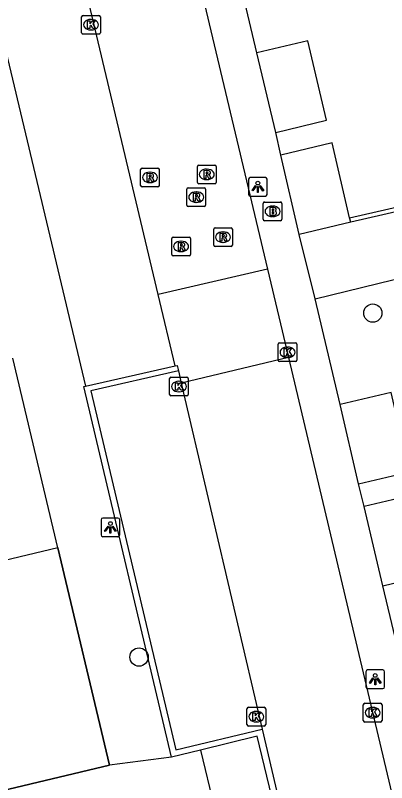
# Model space of a CAD drawing. Extents: x 158038 to 159242, y 380133 to 381214.
# Drawn here: x 159051.6 to 159071.47, y 380584.6 to 380625.6 of the extents above; entities that cross this region are included whole.
import ezdxf

# ---------------------------------------------------------------- set-up
doc = ezdxf.new("R2010")
doc.units = 0
for name, color, linetype in [('IMGEO_Boom', 7, 'Continuous'), ('IMGEO_Brandkraan', 7, 'Continuous'), ('IMGEO_Hek', 7, 'Continuous'), ('IMGEO_Kolk', 7, 'Continuous'), ('IMGEO_Lichtpunt', 7, 'Continuous'), ('IMGEO_Muur', 7, 'Continuous'), ('IMGEO_Pand', 7, 'Continuous'), ('IMGEO_Rijbaan_lokaal_open', 7, 'Continuous'), ('IMGEO_Rioolput', 7, 'Continuous'), ('IMGEO_Voetpad_open', 7, 'Continuous')]:
    doc.layers.add(name, color=color, linetype=linetype)

msp = doc.modelspace()

# ---------------------------------------------------------------- linework, layer by layer
at = {"layer": 'IMGEO_Boom'}
for centre in [(159070.725, 380609.69), (159058.218, 380591.309)]:
    msp.add_circle(centre, 0.489, dxfattribs=at)
at = {"layer": 'IMGEO_Brandkraan'}
for p, q in [((159064.859, 380614.702), (159064.859, 380615.554)), ((159064.934, 380615.628), (159065.786, 380615.628)), ((159065.347, 380615.408), (159065.372, 380615.408)), ((159065.86, 380615.554), (159065.86, 380614.702)), ((159065.786, 380614.628), (159064.934, 380614.628)), ((159065.37, 380614.848), (159065.345, 380614.848))]:
    msp.add_line(p, q, dxfattribs=at)
for points in [[(159064.859, 380614.702), (159064.859, 380615.554)], [(159064.934, 380615.628), (159065.786, 380615.628)], [(159065.207, 380615.328), (159065.207, 380614.928), (159065.42, 380614.928)], [(159065.438, 380615.328), (159065.207, 380615.328)], [(159065.86, 380615.554), (159065.86, 380614.702)], [(159065.386, 380615.247), (159065.332, 380615.247), (159065.332, 380615.171)], [(159065.332, 380615.171), (159065.385, 380615.171)], [(159065.394, 380615.095), (159065.332, 380615.095), (159065.332, 380615.014)], [(159065.332, 380615.014), (159065.394, 380615.014)], [(159065.786, 380614.628), (159064.934, 380614.628)]]:
    msp.add_lwpolyline(points, dxfattribs=at)
for centre, radius, start, end in [((159064.936, 380615.552), 0.0765, 91.552, 178.448), ((159064.936, 380615.552), 0.0765, 91.552, 178.448), ((159065.442, 380615.183), 0.145, 59.4692, 91.5367), ((159065.467, 380615.23), 0.0922, 285.5137, 58.1501), ((159065.784, 380615.552), 0.0765, 1.552, 88.448), ((159065.784, 380615.552), 0.0765, 1.552, 88.448), ((159065.387, 380615.209), 0.0379, 267.8285, 90.9355), ((159065.395, 380615.054), 0.0404, 269.8759, 90.5077), ((159065.426, 380615.179), 0.251, 268.6676, 293.5347), ((159065.472, 380615.038), 0.105, 301.3115, 78.989), ((159064.936, 380614.704), 0.0765, 181.552, 268.448), ((159064.936, 380614.704), 0.0765, 181.552, 268.448), ((159065.784, 380614.704), 0.0765, 271.552, 358.448), ((159065.784, 380614.704), 0.0765, 271.552, 358.448)]:
    msp.add_arc(centre, radius, start, end, dxfattribs=at)
for centre, major_axis, ratio, start_param, end_param in [((159065.346, 380615.128), (-0.387, 0.002), 0.722429, 4.712389, 7.853982), ((159065.371, 380615.128), (-0.39, 0.002), 0.717154, 1.570796, 4.712389)]:
    msp.add_ellipse(centre, major_axis=major_axis, ratio=ratio, start_param=start_param, end_param=end_param, dxfattribs=at)
at = {"layer": 'IMGEO_Hek'}
msp.add_lwpolyline([(159053.876, 380597.146), (159056.645, 380585.524), (159022.058, 380577.294)], dxfattribs=at)
at = {"layer": 'IMGEO_Kolk'}
for p, q in [((159055.221, 380625.603), (159056.073, 380625.603)), ((159055.146, 380624.677), (159055.146, 380625.529)), ((159055.634, 380625.383), (159055.659, 380625.383)), ((159056.147, 380625.529), (159056.147, 380624.677)), ((159055.657, 380624.823), (159055.632, 380624.823)), ((159056.073, 380624.603), (159055.221, 380624.603)), ((159065.66, 380607.171), (159065.66, 380608.023)), ((159065.735, 380608.097), (159066.587, 380608.097)), ((159066.661, 380608.023), (159066.661, 380607.171)), ((159066.148, 380607.877), (159066.173, 380607.877)), ((159066.587, 380607.097), (159065.735, 380607.097)), ((159066.171, 380607.317), (159066.146, 380607.317)), ((159059.926, 380606.265), (159060.778, 380606.265)), ((159059.851, 380605.339), (159059.851, 380606.191)), ((159060.339, 380606.045), (159060.364, 380606.045)), ((159060.852, 380606.191), (159060.852, 380605.339)), ((159060.362, 380605.485), (159060.337, 380605.485)), ((159060.778, 380605.265), (159059.926, 380605.265)), ((159070.216, 380587.911), (159070.216, 380588.763)), ((159070.291, 380588.837), (159071.143, 380588.837)), ((159071.217, 380588.763), (159071.217, 380587.911)), ((159063.991, 380587.696), (159063.991, 380588.548)), ((159064.066, 380588.622), (159064.918, 380588.622)), ((159064.479, 380588.402), (159064.504, 380588.402)), ((159064.992, 380588.548), (159064.992, 380587.696)), ((159070.704, 380588.617), (159070.729, 380588.617)), ((159064.502, 380587.842), (159064.477, 380587.842)), ((159071.143, 380587.837), (159070.291, 380587.837)), ((159070.727, 380588.057), (159070.702, 380588.057)), ((159064.918, 380587.622), (159064.066, 380587.622))]:
    msp.add_line(p, q, dxfattribs=at)
for points in [[(159055.221, 380625.603), (159056.073, 380625.603)], [(159055.146, 380624.677), (159055.146, 380625.529)], [(159055.467, 380625.303), (159055.59, 380625.303), (159055.59, 380625.152), (159055.72, 380625.303), (159055.884, 380625.303), (159055.738, 380625.152), (159055.891, 380624.903), (159055.739, 380624.903), (159055.654, 380625.067), (159055.59, 380625), (159055.59, 380624.903), (159055.467, 380624.903), (159055.467, 380625.303)], [(159056.147, 380625.529), (159056.147, 380624.677)], [(159056.073, 380624.603), (159055.221, 380624.603)], [(159065.66, 380607.171), (159065.66, 380608.023)], [(159065.735, 380608.097), (159066.587, 380608.097)], [(159066.661, 380608.023), (159066.661, 380607.171)], [(159065.981, 380607.797), (159066.104, 380607.797), (159066.104, 380607.646), (159066.234, 380607.797), (159066.398, 380607.797), (159066.252, 380607.646), (159066.405, 380607.397), (159066.253, 380607.397), (159066.168, 380607.561), (159066.104, 380607.494), (159066.104, 380607.397), (159065.981, 380607.397), (159065.981, 380607.797)], [(159066.587, 380607.097), (159065.735, 380607.097)], [(159059.926, 380606.265), (159060.778, 380606.265)], [(159059.851, 380605.339), (159059.851, 380606.191)], [(159060.172, 380605.965), (159060.295, 380605.965), (159060.295, 380605.814), (159060.425, 380605.965), (159060.589, 380605.965), (159060.443, 380605.814), (159060.596, 380605.565), (159060.444, 380605.565), (159060.359, 380605.729), (159060.295, 380605.662), (159060.295, 380605.565), (159060.172, 380605.565), (159060.172, 380605.965)], [(159060.852, 380606.191), (159060.852, 380605.339)], [(159060.778, 380605.265), (159059.926, 380605.265)], [(159070.216, 380587.911), (159070.216, 380588.763)], [(159070.291, 380588.837), (159071.143, 380588.837)], [(159071.217, 380588.763), (159071.217, 380587.911)], [(159063.991, 380587.696), (159063.991, 380588.548)], [(159064.066, 380588.622), (159064.918, 380588.622)], [(159064.312, 380588.322), (159064.435, 380588.322), (159064.435, 380588.171), (159064.565, 380588.322), (159064.729, 380588.322), (159064.583, 380588.171), (159064.736, 380587.922), (159064.584, 380587.922), (159064.499, 380588.086), (159064.435, 380588.019), (159064.435, 380587.922), (159064.312, 380587.922), (159064.312, 380588.322)], [(159064.992, 380588.548), (159064.992, 380587.696)], [(159070.537, 380588.537), (159070.66, 380588.537), (159070.66, 380588.386), (159070.79, 380588.537), (159070.954, 380588.537), (159070.808, 380588.386), (159070.961, 380588.137), (159070.809, 380588.137), (159070.724, 380588.301), (159070.66, 380588.234), (159070.66, 380588.137), (159070.537, 380588.137), (159070.537, 380588.537)], [(159071.143, 380587.837), (159070.291, 380587.837)], [(159064.918, 380587.622), (159064.066, 380587.622)]]:
    msp.add_lwpolyline(points, dxfattribs=at)
for centre, start, end in [((159055.223, 380625.527), 91.552, 178.448), ((159055.223, 380625.527), 91.552, 178.448), ((159056.071, 380625.527), 1.552, 88.448), ((159056.071, 380625.527), 1.552, 88.448), ((159055.223, 380624.679), 181.552, 268.448), ((159055.223, 380624.679), 181.552, 268.448), ((159056.071, 380624.679), 271.552, 358.448), ((159056.071, 380624.679), 271.552, 358.448), ((159065.737, 380608.021), 91.552, 178.448), ((159065.737, 380608.021), 91.552, 178.448), ((159066.585, 380608.021), 1.552, 88.448), ((159066.585, 380608.021), 1.552, 88.448), ((159065.737, 380607.173), 181.552, 268.448), ((159065.737, 380607.173), 181.552, 268.448), ((159066.585, 380607.173), 271.552, 358.448), ((159066.585, 380607.173), 271.552, 358.448), ((159059.928, 380606.189), 91.552, 178.448), ((159059.928, 380606.189), 91.552, 178.448), ((159060.776, 380606.189), 1.552, 88.448), ((159060.776, 380606.189), 1.552, 88.448), ((159059.928, 380605.341), 181.552, 268.448), ((159059.928, 380605.341), 181.552, 268.448), ((159060.776, 380605.341), 271.552, 358.448), ((159060.776, 380605.341), 271.552, 358.448), ((159070.293, 380588.761), 91.552, 178.448), ((159070.293, 380588.761), 91.552, 178.448), ((159071.141, 380588.761), 1.552, 88.448), ((159071.141, 380588.761), 1.552, 88.448), ((159064.068, 380588.546), 91.552, 178.448), ((159064.068, 380588.546), 91.552, 178.448), ((159064.916, 380588.546), 1.552, 88.448), ((159064.916, 380588.546), 1.552, 88.448), ((159070.293, 380587.913), 181.552, 268.448), ((159070.293, 380587.913), 181.552, 268.448), ((159071.141, 380587.913), 271.552, 358.448), ((159071.141, 380587.913), 271.552, 358.448), ((159064.068, 380587.698), 181.552, 268.448), ((159064.068, 380587.698), 181.552, 268.448), ((159064.916, 380587.698), 271.552, 358.448), ((159064.916, 380587.698), 271.552, 358.448)]:
    msp.add_arc(centre, 0.0765, start, end, dxfattribs=at)
for centre, major_axis, ratio, start_param, end_param in [((159055.633, 380625.103), (-0.387, 0.002), 0.722429, 4.712389, 7.853982), ((159055.658, 380625.103), (-0.39, 0.002), 0.717154, 1.570796, 4.712389), ((159066.147, 380607.597), (-0.387, 0.002), 0.722429, 4.712389, 7.853982), ((159066.172, 380607.597), (-0.39, 0.002), 0.717154, 1.570796, 4.712389), ((159060.338, 380605.765), (-0.387, 0.002), 0.722429, 4.712389, 7.853982), ((159060.363, 380605.765), (-0.39, 0.002), 0.717154, 1.570796, 4.712389), ((159064.478, 380588.122), (-0.387, 0.002), 0.722429, 4.712389, 7.853982), ((159064.503, 380588.122), (-0.39, 0.002), 0.717154, 1.570796, 4.712389), ((159070.703, 380588.337), (-0.387, 0.002), 0.722429, 4.712389, 7.853982), ((159070.728, 380588.337), (-0.39, 0.002), 0.717154, 1.570796, 4.712389)]:
    msp.add_ellipse(centre, major_axis=major_axis, ratio=ratio, start_param=start_param, end_param=end_param, dxfattribs=at)
at = {"layer": 'IMGEO_Lichtpunt'}
for p, q in [((159064.976, 380616.938), (159064.168, 380616.938)), ((159064.976, 380616.938), (159064.168, 380616.938)), ((159064.074, 380616.843), (159064.074, 380616.036)), ((159064.074, 380616.843), (159064.074, 380616.036)), ((159065.07, 380616.036), (159065.07, 380616.843)), ((159065.07, 380616.036), (159065.07, 380616.843)), ((159064.168, 380615.942), (159064.976, 380615.942)), ((159064.168, 380615.942), (159064.976, 380615.942)), ((159056.185, 380598.644), (159056.185, 380597.837)), ((159056.185, 380598.644), (159056.185, 380597.837)), ((159057.087, 380598.739), (159056.279, 380598.739)), ((159057.087, 380598.739), (159056.279, 380598.739)), ((159057.181, 380597.837), (159057.181, 380598.644)), ((159057.181, 380597.837), (159057.181, 380598.644)), ((159056.279, 380597.743), (159057.087, 380597.743)), ((159056.279, 380597.743), (159057.087, 380597.743)), ((159070.355, 380590.527), (159070.355, 380589.72)), ((159070.355, 380590.527), (159070.355, 380589.72)), ((159071.257, 380590.622), (159070.449, 380590.622)), ((159071.257, 380590.622), (159070.449, 380590.622)), ((159071.351, 380589.72), (159071.351, 380590.527)), ((159071.351, 380589.72), (159071.351, 380590.527)), ((159070.449, 380589.626), (159071.257, 380589.626)), ((159070.449, 380589.626), (159071.257, 380589.626))]:
    msp.add_line(p, q, dxfattribs=at)
for points in [[(159064.448, 380616.507), (159064.487, 380616.479), (159064.299, 380616.217), (159064.261, 380616.244), (159064.448, 380616.507)], [(159064.55, 380616.459), (159064.597, 380616.459), (159064.597, 380616.137), (159064.55, 380616.137), (159064.55, 380616.459)], [(159064.66, 380616.479), (159064.698, 380616.506), (159064.885, 380616.244), (159064.846, 380616.216), (159064.66, 380616.479)], [(159056.559, 380598.308), (159056.598, 380598.28), (159056.41, 380598.018), (159056.372, 380598.045), (159056.559, 380598.308)], [(159056.661, 380598.26), (159056.708, 380598.26), (159056.708, 380597.938), (159056.661, 380597.938), (159056.661, 380598.26)], [(159056.771, 380598.28), (159056.809, 380598.307), (159056.996, 380598.045), (159056.957, 380598.017), (159056.771, 380598.28)], [(159070.729, 380590.191), (159070.768, 380590.163), (159070.58, 380589.901), (159070.542, 380589.928), (159070.729, 380590.191)], [(159070.831, 380590.143), (159070.878, 380590.143), (159070.878, 380589.821), (159070.831, 380589.821), (159070.831, 380590.143)], [(159070.941, 380590.163), (159070.979, 380590.19), (159071.166, 380589.928), (159071.127, 380589.9), (159070.941, 380590.163)]]:
    msp.add_lwpolyline(points, dxfattribs=at)
for centre in [(159064.573, 380616.641), (159056.684, 380598.442), (159070.854, 380590.325)]:
    msp.add_circle(centre, 0.0994, dxfattribs=at)
for centre, start, end in [((159064.168, 380616.843), 90, 180), ((159064.168, 380616.843), 90, 180), ((159064.976, 380616.843), 0, 90), ((159064.976, 380616.843), 0, 90), ((159064.168, 380616.036), 180, 270), ((159064.168, 380616.036), 180, 270), ((159064.976, 380616.036), 270, 0), ((159064.976, 380616.036), 270, 360), ((159056.279, 380598.644), 90, 180), ((159056.279, 380598.644), 90, 180), ((159057.087, 380598.644), 0, 90), ((159057.087, 380598.644), 0, 90), ((159056.279, 380597.837), 180, 270), ((159056.279, 380597.837), 180, 270), ((159057.087, 380597.837), 270, 0), ((159057.087, 380597.837), 270, 360), ((159070.449, 380590.527), 90, 180), ((159070.449, 380590.527), 90, 180), ((159071.257, 380590.527), 0, 90), ((159071.257, 380590.527), 0, 90), ((159070.449, 380589.72), 180, 270), ((159070.449, 380589.72), 180, 270), ((159071.257, 380589.72), 270, 0), ((159071.257, 380589.72), 270, 360)]:
    msp.add_arc(centre, 0.0946, start, end, dxfattribs=at)
at = {"layer": 'IMGEO_Muur'}
for points in [[(159069.486, 380614.789), (159077.657, 380616.661)], [(159077.711, 380616.427), (159069.54, 380614.555)], [(159055.35, 380605.788), (159060.148, 380606.867)], [(159060.148, 380606.867), (159060.262, 380606.893), (159060.326, 380606.607)], [(159060.326, 380606.607), (159055.631, 380605.545), (159060.184, 380586.342), (159064.796, 380587.461)], [(159059.954, 380585.966), (159055.258, 380605.767), (159055.35, 380605.788)], [(159064.796, 380587.461), (159066.426, 380580.517)], [(159066.426, 380580.517), (159066.132, 380580.448), (159066.091, 380580.619), (159065.318, 380583.843), (159064.544, 380587.076), (159061.506, 380586.341)], [(159061.506, 380586.341), (159059.954, 380585.966)]]:
    msp.add_lwpolyline(points, dxfattribs=at)
at = {"layer": 'IMGEO_Pand'}
for points in [[(159065.53, 380619.348), (159068.255, 380619.993), (159067.251, 380624.239), (159064.527, 380623.595)], [(159065.53, 380619.348), (159064.527, 380623.595)], [(159069.486, 380614.789), (159068.552, 380618.797), (159065.799, 380618.136)], [(159066.788, 380613.893), (159065.799, 380618.136)], [(159069.54, 380614.555), (159066.788, 380613.893)], [(159069.54, 380614.555), (159069.486, 380614.789)], [(159053.876, 380597.146), (159051.469, 380607.284)], [(159071.7, 380605.446), (159068.974, 380604.807)], [(159069.967, 380600.573), (159072.693, 380601.212), (159071.7, 380605.446)], [(159069.967, 380600.573), (159068.974, 380604.807)], [(159071.266, 380595.12), (159073.99, 380595.766), (159072.985, 380600.004), (159070.261, 380599.357)], [(159071.266, 380595.12), (159070.261, 380599.357)], [(159053.876, 380597.146), (159048.488, 380595.866)]]:
    msp.add_lwpolyline(points, dxfattribs=at)
at = {"layer": 'IMGEO_Rijbaan_lokaal_open'}
for points in [[(159057.046, 380645.853), (159065.096, 380612.04)], [(159059.247, 380610.693), (159051.726, 380642.284)], [(159065.096, 380612.04), (159059.247, 380610.693)], [(159065.096, 380612.04), (159066.215, 380607.32)], [(159060.148, 380606.867), (159059.247, 380610.693)], [(159066.215, 380607.32), (159060.465, 380605.95)], [(159066.215, 380607.32), (159077.419, 380560.08)], [(159060.326, 380606.607), (159060.465, 380605.95)], [(159060.465, 380605.95), (159064.796, 380587.461)]]:
    msp.add_lwpolyline(points, dxfattribs=at)
at = {"layer": 'IMGEO_Rioolput'}
for p, q in [((159058.301, 380616.517), (159058.301, 380617.369)), ((159058.376, 380617.443), (159059.228, 380617.443)), ((159059.302, 380617.369), (159059.302, 380616.517)), ((159061.341, 380616.678), (159061.341, 380617.53)), ((159061.416, 380617.604), (159062.268, 380617.604)), ((159061.829, 380617.384), (159061.854, 380617.384)), ((159062.342, 380617.53), (159062.342, 380616.678)), ((159058.789, 380617.223), (159058.814, 380617.223)), ((159058.812, 380616.663), (159058.787, 380616.663)), ((159062.268, 380616.604), (159061.416, 380616.604)), ((159061.852, 380616.824), (159061.827, 380616.824)), ((159059.228, 380616.443), (159058.376, 380616.443)), ((159060.776, 380615.462), (159060.776, 380616.314)), ((159060.851, 380616.388), (159061.703, 380616.388)), ((159061.264, 380616.168), (159061.289, 380616.168)), ((159061.777, 380616.314), (159061.777, 380615.462)), ((159061.703, 380615.388), (159060.851, 380615.388)), ((159061.287, 380615.608), (159061.262, 380615.608)), ((159062.21, 380613.326), (159062.21, 380614.178)), ((159062.285, 380614.252), (159063.137, 380614.252)), ((159063.211, 380614.178), (159063.211, 380613.326)), ((159059.966, 380612.828), (159059.966, 380613.68)), ((159060.041, 380613.754), (159060.893, 380613.754)), ((159060.967, 380613.68), (159060.967, 380612.828)), ((159062.698, 380614.032), (159062.723, 380614.032)), ((159060.454, 380613.534), (159060.479, 380613.534)), ((159063.137, 380613.252), (159062.285, 380613.252)), ((159062.721, 380613.472), (159062.696, 380613.472)), ((159060.477, 380612.974), (159060.452, 380612.974)), ((159060.893, 380612.754), (159060.041, 380612.754))]:
    msp.add_line(p, q, dxfattribs=at)
for points in [[(159058.301, 380616.517), (159058.301, 380617.369)], [(159058.376, 380617.443), (159059.228, 380617.443)], [(159059.302, 380617.369), (159059.302, 380616.517)], [(159061.341, 380616.678), (159061.341, 380617.53)], [(159061.416, 380617.604), (159062.268, 380617.604)], [(159062.342, 380617.53), (159062.342, 380616.678)], [(159058.89, 380617.141), (159058.638, 380617.143), (159058.638, 380616.743)], [(159058.816, 380617.062), (159058.762, 380617.062), (159058.762, 380616.981)], [(159058.762, 380616.981), (159058.814, 380616.981)], [(159061.93, 380617.302), (159061.678, 380617.304), (159061.678, 380616.904)], [(159061.678, 380616.904), (159061.802, 380616.904), (159061.802, 380617.066), (159061.813, 380617.066)], [(159061.856, 380617.223), (159061.802, 380617.223), (159061.802, 380617.142)], [(159061.802, 380617.142), (159061.854, 380617.142)], [(159061.86, 380617.037), (159061.931, 380616.904), (159062.071, 380616.904), (159062.006, 380617.03)], [(159058.638, 380616.743), (159058.762, 380616.743), (159058.762, 380616.905), (159058.773, 380616.905)], [(159058.82, 380616.876), (159058.891, 380616.743), (159059.031, 380616.743), (159058.966, 380616.869)], [(159062.268, 380616.604), (159061.416, 380616.604)], [(159059.228, 380616.443), (159058.376, 380616.443)], [(159060.776, 380615.462), (159060.776, 380616.314)], [(159060.851, 380616.388), (159061.703, 380616.388)], [(159061.777, 380616.314), (159061.777, 380615.462)], [(159061.365, 380616.086), (159061.113, 380616.088), (159061.113, 380615.688)], [(159061.113, 380615.688), (159061.237, 380615.688), (159061.237, 380615.85), (159061.248, 380615.85)], [(159061.291, 380616.007), (159061.237, 380616.007), (159061.237, 380615.926)], [(159061.237, 380615.926), (159061.289, 380615.926)], [(159061.295, 380615.821), (159061.366, 380615.688), (159061.506, 380615.688), (159061.441, 380615.814)], [(159061.703, 380615.388), (159060.851, 380615.388)], [(159062.21, 380613.326), (159062.21, 380614.178)], [(159062.285, 380614.252), (159063.137, 380614.252)], [(159063.211, 380614.178), (159063.211, 380613.326)], [(159059.966, 380612.828), (159059.966, 380613.68)], [(159060.041, 380613.754), (159060.893, 380613.754)], [(159060.967, 380613.68), (159060.967, 380612.828)], [(159062.799, 380613.95), (159062.547, 380613.952), (159062.547, 380613.552)], [(159062.547, 380613.552), (159062.671, 380613.552), (159062.671, 380613.714), (159062.682, 380613.714)], [(159062.725, 380613.871), (159062.671, 380613.871), (159062.671, 380613.79)], [(159062.671, 380613.79), (159062.723, 380613.79)], [(159062.729, 380613.685), (159062.8, 380613.552), (159062.94, 380613.552), (159062.875, 380613.678)], [(159060.555, 380613.452), (159060.303, 380613.454), (159060.303, 380613.054)], [(159060.481, 380613.373), (159060.427, 380613.373), (159060.427, 380613.292)], [(159060.427, 380613.292), (159060.479, 380613.292)], [(159063.137, 380613.252), (159062.285, 380613.252)], [(159060.303, 380613.054), (159060.427, 380613.054), (159060.427, 380613.216), (159060.438, 380613.216)], [(159060.485, 380613.187), (159060.556, 380613.054), (159060.696, 380613.054), (159060.631, 380613.18)], [(159060.893, 380612.754), (159060.041, 380612.754)]]:
    msp.add_lwpolyline(points, dxfattribs=at)
for centre, radius, start, end in [((159058.378, 380617.367), 0.0765, 91.552, 178.448), ((159058.378, 380617.367), 0.0765, 91.552, 178.448), ((159059.226, 380617.367), 0.0765, 1.552, 88.448), ((159059.226, 380617.367), 0.0765, 1.552, 88.448), ((159061.418, 380617.528), 0.0765, 91.552, 178.448), ((159061.418, 380617.528), 0.0765, 91.552, 178.448), ((159062.266, 380617.528), 0.0765, 1.552, 88.448), ((159062.266, 380617.528), 0.0765, 1.552, 88.448), ((159058.798, 380617.17), 0.19, 274.7715, 282.9687), ((159058.822, 380616.966), 0.0964, 77.0061, 93.1865), ((159058.836, 380617.023), 0.0378, 276.6634, 79.6772), ((159058.889, 380617.031), 0.109, 350.3612, 89.416), ((159058.887, 380617.031), 0.112, 277.5842, 350.9817), ((159061.812, 380617.013), 0.0533, 26.0293, 88.6989), ((159061.838, 380617.331), 0.19, 274.7715, 282.9687), ((159061.862, 380617.127), 0.0964, 77.0061, 93.1865), ((159061.876, 380617.184), 0.0378, 276.6634, 79.6772), ((159061.929, 380617.192), 0.109, 350.3612, 89.416), ((159061.927, 380617.192), 0.112, 277.5842, 350.9817), ((159061.911, 380616.977), 0.108, 29.5134, 73.7905), ((159058.378, 380616.519), 0.0765, 181.552, 268.448), ((159058.378, 380616.519), 0.0765, 181.552, 268.448), ((159058.772, 380616.852), 0.0533, 26.0293, 88.6989), ((159058.871, 380616.816), 0.108, 29.5134, 73.7905), ((159059.226, 380616.519), 0.0765, 271.552, 358.448), ((159059.226, 380616.519), 0.0765, 271.552, 358.448), ((159061.418, 380616.68), 0.0765, 181.552, 268.448), ((159061.418, 380616.68), 0.0765, 181.552, 268.448), ((159062.266, 380616.68), 0.0765, 271.552, 358.448), ((159062.266, 380616.68), 0.0765, 271.552, 358.448), ((159060.853, 380616.312), 0.0765, 91.552, 178.448), ((159060.853, 380616.312), 0.0765, 91.552, 178.448), ((159061.701, 380616.312), 0.0765, 1.552, 88.448), ((159061.701, 380616.312), 0.0765, 1.552, 88.448), ((159061.247, 380615.797), 0.0533, 26.0293, 88.6989), ((159061.273, 380616.115), 0.19, 274.7715, 282.9687), ((159061.297, 380615.911), 0.0964, 77.0061, 93.1865), ((159061.311, 380615.968), 0.0378, 276.6634, 79.6772), ((159061.364, 380615.976), 0.109, 350.3612, 89.416), ((159061.362, 380615.976), 0.112, 277.5842, 350.9817), ((159061.346, 380615.761), 0.108, 29.5134, 73.7905), ((159060.853, 380615.464), 0.0765, 181.552, 268.448), ((159060.853, 380615.464), 0.0765, 181.552, 268.448), ((159061.701, 380615.464), 0.0765, 271.552, 358.448), ((159061.701, 380615.464), 0.0765, 271.552, 358.448), ((159062.287, 380614.176), 0.0765, 91.552, 178.448), ((159062.287, 380614.176), 0.0765, 91.552, 178.448), ((159063.135, 380614.176), 0.0765, 1.552, 88.448), ((159063.135, 380614.176), 0.0765, 1.552, 88.448), ((159060.043, 380613.678), 0.0765, 91.552, 178.448), ((159060.043, 380613.678), 0.0765, 91.552, 178.448), ((159060.891, 380613.678), 0.0765, 1.552, 88.448), ((159060.891, 380613.678), 0.0765, 1.552, 88.448), ((159062.681, 380613.661), 0.0533, 26.0293, 88.6989), ((159062.707, 380613.979), 0.19, 274.7715, 282.9687), ((159062.731, 380613.775), 0.0964, 77.0061, 93.1865), ((159062.745, 380613.832), 0.0378, 276.6634, 79.6772), ((159062.798, 380613.84), 0.109, 350.3612, 89.416), ((159062.796, 380613.84), 0.112, 277.5842, 350.9817), ((159062.78, 380613.625), 0.108, 29.5134, 73.7905), ((159060.463, 380613.481), 0.19, 274.7715, 282.9687), ((159060.487, 380613.277), 0.0964, 77.0061, 93.1865), ((159060.501, 380613.334), 0.0378, 276.6634, 79.6772), ((159060.554, 380613.342), 0.109, 350.3612, 89.416), ((159060.552, 380613.342), 0.112, 277.5842, 350.9817), ((159060.536, 380613.127), 0.108, 29.5134, 73.7905), ((159062.287, 380613.328), 0.0765, 181.552, 268.448), ((159062.287, 380613.328), 0.0765, 181.552, 268.448), ((159063.135, 380613.328), 0.0765, 271.552, 358.448), ((159063.135, 380613.328), 0.0765, 271.552, 358.448), ((159060.043, 380612.83), 0.0765, 181.552, 268.448), ((159060.043, 380612.83), 0.0765, 181.552, 268.448), ((159060.437, 380613.163), 0.0533, 26.0293, 88.6989), ((159060.891, 380612.83), 0.0765, 271.552, 358.448), ((159060.891, 380612.83), 0.0765, 271.552, 358.448)]:
    msp.add_arc(centre, radius, start, end, dxfattribs=at)
for centre, major_axis, ratio, start_param, end_param in [((159061.828, 380617.104), (-0.387, 0.002), 0.722429, 4.712389, 7.853982), ((159061.853, 380617.104), (-0.39, 0.002), 0.717154, 1.570796, 4.712389), ((159058.788, 380616.943), (-0.387, 0.002), 0.722429, 4.712389, 7.853982), ((159058.813, 380616.943), (-0.39, 0.002), 0.717154, 1.570796, 4.712389), ((159061.263, 380615.888), (-0.387, 0.002), 0.722429, 4.712389, 7.853982), ((159061.288, 380615.888), (-0.39, 0.002), 0.717154, 1.570796, 4.712389), ((159062.697, 380613.752), (-0.387, 0.002), 0.722429, 4.712389, 7.853982), ((159062.722, 380613.752), (-0.39, 0.002), 0.717154, 1.570796, 4.712389), ((159060.453, 380613.254), (-0.387, 0.002), 0.722429, 4.712389, 7.853982), ((159060.478, 380613.254), (-0.39, 0.002), 0.717154, 1.570796, 4.712389)]:
    msp.add_ellipse(centre, major_axis=major_axis, ratio=ratio, start_param=start_param, end_param=end_param, dxfattribs=at)
at = {"layer": 'IMGEO_Voetpad_open'}
for points in [[(159064.527, 380623.595), (159059.979, 380642.798)], [(159050.291, 380640.057), (159047.337, 380639.363), (159055.35, 380605.788)], [(159065.799, 380618.136), (159065.53, 380619.348)], [(159067.635, 380610.461), (159066.788, 380613.893)], [(159067.635, 380610.461), (159078.578, 380613.121)], [(159068.974, 380604.807), (159067.635, 380610.461)], [(159070.261, 380599.357), (159069.967, 380600.573)], [(159056.645, 380585.524), (159053.876, 380597.146)], [(159072.514, 380589.899), (159071.266, 380595.12)], [(159061.506, 380586.341), (159062.232, 380583.305)], [(159059.954, 380585.966), (159056.645, 380585.524)], [(158979.549, 380568.549), (158979.88, 380567.255), (159019.09, 380576.588), (159022.058, 380577.294), (159056.645, 380585.524)]]:
    msp.add_lwpolyline(points, dxfattribs=at)

doc.saveas('drawing.dxf')
